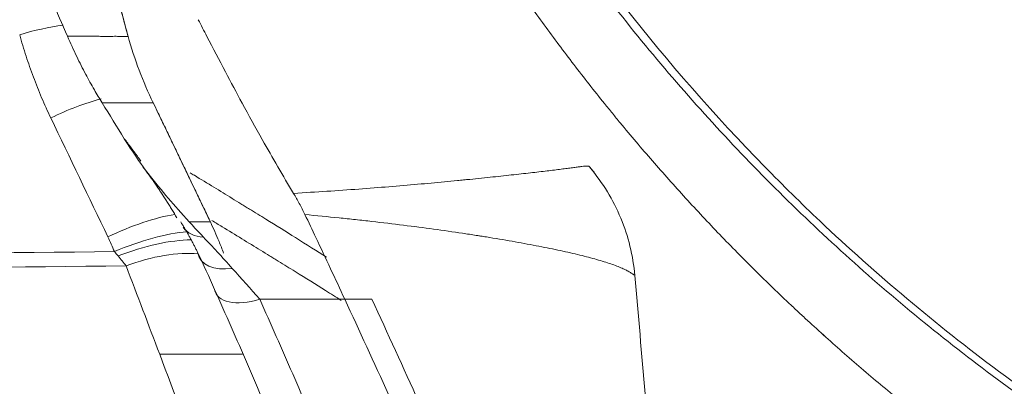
# Model space of a CAD drawing. Header units: millimetres. Extents: x -10 to 594, y 0 to 420.
# Tile 631 of 656: x 484.11 to 489.19, y 133.55 to 135.45. Entities that reach past the tile are written whole.
import ezdxf

# ---------------------------------------------------------------- set-up
doc = ezdxf.new("R2010")
doc.units = ezdxf.units.MM
doc.layers.add('1', color=7, linetype='Continuous', true_color=0xffffff)
doc.styles.add('Calibri', font='txt')
doc.dimstyles.get("Standard").update_dxf_attribs({"dimtxt": 0.18, "dimasz": 0.18, "dimexe": 0.18, "dimexo": 0.0625, "dimgap": 0.09, "dimtad": 0, "dimtih": 1, "dimtoh": 1, "dimdec": 4, "dimzin": 0, "dimdsep": 46, "dimtxsty": 'Standard', "dimcen": 0.09, "dimadec": 0, "dimazin": 0, "dimtfac": 1, "dimtdec": 4, "dimtofl": 0, "dimtmove": 0, "dimatfit": 3, "dimfxl": 0, "dimtolj": 1, "dimtzin": 0, "dimarcsym": 0})

# ---------------------------------------------------------------- blocks, each defined once
blk = doc.blocks.new('_U0')
at = {"layer": '1', "color": 18, "lineweight": 13}
for p, q in [((446.4201, 133.8687), (446.4201, 101.7541)), ((479.4986, 133.8682), (479.4986, 101.7541)), ((437.6701, 103.7541), (450.953, 103.7541)), ((488.2486, 103.7541), (474.9657, 103.7541))]:
    blk.add_line(p, q, dxfattribs=at)
at = {"layer": '1', "color": 18}
for points in [[(446.4201, 103.7541), (442.9201, 102.8163), (442.9201, 104.6919)], [(479.4986, 103.7541), (482.9986, 104.6919), (482.9986, 102.8163)]]:
    blk.add_solid(points, dxfattribs=at)
at = {"layer": '1', "color": 18, "linetype": 'Continuous', "lineweight": 13, "char_height": 3.5, "attachment_point": 7, "line_spacing_factor": 1.399613, "style": 'Calibri'}
for s, insert in [('\\fCalibri|b0|i0;\\W1.0000;0.7', (452.6385, 100.757)), ('\\fCalibri|b0|i0;\\W1.0000;CTRS', (462.789, 100.757)), ('\\fCalibri|b0|i0;\\W1.0000;AFT TIE DOWNS', (445.4433, 93.7122))]:
    blk.add_mtext(s, dxfattribs=dict(at, insert=insert))
blk = doc.blocks.new('_U14')
at = {"layer": '1', "color": 18, "lineweight": 13}
for p, q in [((426.9166, 131.3436), (426.9166, 193.6581)), ((499.0131, 131.3436), (499.0131, 193.6581)), ((426.9166, 191.6581), (456.7384, 191.6581)), ((499.0131, 191.6581), (469.1913, 191.6581))]:
    blk.add_line(p, q, dxfattribs=at)
at = {"layer": '1', "color": 18}
for points in [[(426.9166, 191.6581), (430.4166, 192.5959), (430.4166, 190.7203)], [(499.0131, 191.6581), (495.5131, 190.7203), (495.5131, 192.5959)]]:
    blk.add_solid(points, dxfattribs=at)
at = {"layer": '1', "color": 18, "linetype": 'Continuous', "lineweight": 13, "char_height": 3.5, "attachment_point": 7, "line_spacing_factor": 1.399613, "style": 'Calibri'}
for s, insert in [('\\fCalibri|b0|i0;\\W1.0000;1.44', (458.4239, 188.6745)), ('\\fCalibri|b0|i0;\\W1.0000;DEFLATED TUBE WIDTH', (436.9404, 181.6648))]:
    blk.add_mtext(s, dxfattribs=dict(at, insert=insert))

msp = doc.modelspace()

# ---------------------------------------------------------------- linework, layer by layer
at = {"layer": '1', "color": 155, "linetype": 'Continuous', "lineweight": 18}
for p, q in [((484.7954, 135.0163), (484.7932, 135.0217)), ((485.0908, 134.4006), (485.0889, 134.405)), ((485.3458, 134.0014), (485.9247, 134.0014))]:
    msp.add_line(p, q, dxfattribs=at)
at = {"layer": '1', "color": 155, "linetype": 'Continuous', "lineweight": 13}
for p, q in [((487.0532, 134.6812), (487.0532, 134.6812)), ((487.2846, 134.1242), (487.2846, 134.1242))]:
    msp.add_line(p, q, dxfattribs=at)
at = {"layer": '1', "color": 155, "linetype": 'Continuous', "lineweight": 18}
for centre, major_axis, ratio, start_param, end_param in [((484.1818, 135.2354), (0.4823, 0.1319), 0.299126, 1.178014, 1.648375), ((484.1818, 135.2354), (0.4823, 0.1319), 0.299126, 6.237521, 6.30605), ((485.1613, 134.5068), (-0.2133, -0.1305), 0.619283, 0.024972, 0.726274), ((485.2593, 134.3255), (-0.2259, -0.107), 0.574091, 6.126679, 7.350072)]:
    msp.add_ellipse(centre, major_axis=major_axis, ratio=ratio, start_param=start_param, end_param=end_param, dxfattribs=at)
at = {"layer": '1', "color": 155, "linetype": 'Continuous', "lineweight": 13}
for centre, major_axis, ratio, start_param, end_param in [((484.3426, 134.805), (0.4506, 0.2166), 0.307388, 1.008127, 1.593281), ((484.6378, 134.1893), (0.4511, 0.2158), 0.307348, 0.793711, 1.593886), ((484.6714, 134.1138), (0.4622, 0.1907), 0.30578, 0.74811, 1.610721), ((484.6894, 134.0684), (-0.4679, -0.1763), 0.346406, 3.889415, 4.744092), ((484.7283, 133.9655), (-0.4673, -0.1778), 0.441121, 3.862627, 4.70132), ((485.3458, 134.1376), (0.2282, 0.1022), 0.509874, 3.005792, 4.487936)]:
    msp.add_ellipse(centre, major_axis=major_axis, ratio=ratio, start_param=start_param, end_param=end_param, dxfattribs=at)
at = {"layer": '1', "color": 155, "linetype": 'Continuous', "lineweight": 18}
for points, knots in [([(495.3529, 131.5434), (496.0607, 131.5434), (496.7585, 131.615), (497.6187, 131.7917), (497.7906, 131.8316), (498.13, 131.9194), (498.2977, 131.9674), (498.7952, 132.1231), (499.1191, 132.2426), (499.7522, 132.5123), (500.0612, 132.6625), (500.6643, 132.9935), (500.9594, 133.1751), (501.8038, 133.7542), (502.3185, 134.1881), (502.9042, 134.7878), (503.0184, 134.9106), (503.241, 135.1621), (503.3493, 135.2908), (503.6623, 135.6817), (503.8562, 135.9498), (504.3948, 136.7761), (504.697, 137.356), (505.0033, 138.1175), (505.0607, 138.271), (505.1673, 138.579), (505.2166, 138.7337), (505.3529, 139.1997), (505.4281, 139.5131), (505.5477, 140.1453), (505.5921, 140.464), (505.6354, 140.9461), (505.6459, 141.1074), (505.6591, 141.4315), (505.6617, 141.5943), (505.6548, 142.4032), (505.5868, 143.042), (505.3945, 143.9882), (505.3153, 144.3015), (505.1733, 144.7685), (505.122, 144.9239), (505.012, 145.2321), (504.9535, 145.3845), (504.6436, 146.1383), (504.3407, 146.715), (503.803, 147.5403), (503.6097, 147.8086), (503.2978, 148.2007), (503.19, 148.3298), (502.9693, 148.5815), (502.8561, 148.7045), (502.2762, 149.3053), (501.768, 149.7412), (500.9355, 150.3242), (500.6458, 150.5069), (500.043, 150.8459), (499.7349, 150.9994), (498.7906, 151.4124), (498.1348, 151.6251), (497.2797, 151.8071), (497.1064, 151.8393), (496.7583, 151.8946), (496.5842, 151.9176), (496.0618, 151.9729), (495.7135, 151.9916), (495.0168, 151.9924), (494.6684, 151.9746), (494.1458, 151.9205), (493.9716, 151.898), (493.6231, 151.8434), (493.4499, 151.8117), (492.5934, 151.6315), (491.9343, 151.4196), (490.9825, 151.005), (490.6702, 150.8496), (490.0703, 150.513), (489.7814, 150.3314), (489.225, 149.9428), (488.9575, 149.7357), (488.5719, 149.4063), (488.446, 149.2934), (488.1994, 149.0612), (488.0789, 148.9421), (487.4955, 148.3371), (487.0838, 147.8179), (486.544, 146.9897), (486.3771, 146.705), (486.0701, 146.1196), (485.932, 145.8227), (485.5622, 144.9196), (485.3745, 144.3012), (485.2138, 143.5079), (485.1854, 143.3481), (485.1362, 143.0266), (485.1155, 142.8651), (485.0653, 142.3821), (485.0475, 142.0606), (485.041, 141.0979), (485.0983, 140.4584), (485.2497, 139.6621), (485.2841, 139.5027), (485.3607, 139.1855), (485.4028, 139.0283), (485.5403, 138.5609), (485.6468, 138.2549), (486.0107, 137.3533), (486.3117, 136.7741), (486.7656, 136.079), (486.8604, 135.9414), (487.0558, 135.6721), (487.1566, 135.54), (487.4685, 135.1517), (487.6888, 134.9032), (488.1543, 134.4269), (488.3995, 134.1991), (488.7866, 133.8736), (488.9189, 133.7678), (489.19, 133.5616), (489.3292, 133.461), (490.0372, 132.9762), (490.6366, 132.6475), (491.5853, 132.2432), (491.9099, 132.1234), (492.4097, 131.9669), (492.579, 131.9186), (492.9192, 131.8306), (493.09, 131.7911), (493.6044, 131.6855), (493.9502, 131.6326), (494.6473, 131.5616), (494.999, 131.5434), (495.3529, 131.5434)], [0, 0, 0, 0, 0.03125, 0.03125, 0.039062, 0.039062, 0.046875, 0.046875, 0.0625, 0.0625, 0.078125, 0.078125, 0.09375, 0.09375, 0.125, 0.125, 0.132813, 0.132813, 0.140625, 0.140625, 0.15625, 0.15625, 0.1875, 0.1875, 0.195312, 0.195312, 0.203125, 0.203125, 0.21875, 0.21875, 0.234375, 0.234375, 0.242188, 0.242188, 0.25, 0.25, 0.28125, 0.28125, 0.296875, 0.296875, 0.304688, 0.304688, 0.3125, 0.3125, 0.34375, 0.34375, 0.359375, 0.359375, 0.367188, 0.367188, 0.375, 0.375, 0.40625, 0.40625, 0.421875, 0.421875, 0.4375, 0.4375, 0.46875, 0.46875, 0.476563, 0.476563, 0.484375, 0.484375, 0.5, 0.5, 0.515625, 0.515625, 0.523438, 0.523438, 0.53125, 0.53125, 0.5625, 0.5625, 0.578125, 0.578125, 0.59375, 0.59375, 0.609375, 0.609375, 0.617188, 0.617188, 0.625, 0.625, 0.65625, 0.65625, 0.671875, 0.671875, 0.6875, 0.6875, 0.71875, 0.71875, 0.726562, 0.726562, 0.734375, 0.734375, 0.75, 0.75, 0.78125, 0.78125, 0.789062, 0.789062, 0.796875, 0.796875, 0.8125, 0.8125, 0.84375, 0.84375, 0.851563, 0.851563, 0.859375, 0.859375, 0.875, 0.875, 0.890625, 0.890625, 0.898438, 0.898438, 0.90625, 0.90625, 0.9375, 0.9375, 0.953125, 0.953125, 0.960938, 0.960938, 0.96875, 0.96875, 0.984375, 0.984375, 1, 1, 1, 1]), ([(495.3529, 131.5434), (496.0607, 131.5434), (496.7585, 131.615), (497.6187, 131.7917), (497.7906, 131.8316), (498.13, 131.9194), (498.2977, 131.9674), (498.7952, 132.1231), (499.1191, 132.2426), (499.7522, 132.5123), (500.0612, 132.6625), (500.6643, 132.9935), (500.9594, 133.1751), (501.8038, 133.7542), (502.3185, 134.1881), (502.9042, 134.7878), (503.0184, 134.9106), (503.241, 135.1621), (503.3493, 135.2908), (503.6623, 135.6817), (503.8562, 135.9498), (504.3948, 136.7761), (504.697, 137.356), (505.0033, 138.1175), (505.0607, 138.271), (505.1673, 138.579), (505.2166, 138.7337), (505.3529, 139.1997), (505.4281, 139.5131), (505.5477, 140.1453), (505.5921, 140.464), (505.6354, 140.9461), (505.6459, 141.1074), (505.6591, 141.4315), (505.6617, 141.5943), (505.6548, 142.4032), (505.5868, 143.042), (505.3945, 143.9882), (505.3153, 144.3015), (505.1733, 144.7685), (505.122, 144.9239), (505.012, 145.2321), (504.9535, 145.3845), (504.6436, 146.1383), (504.3407, 146.715), (503.803, 147.5403), (503.6097, 147.8086), (503.2978, 148.2007), (503.19, 148.3298), (502.9693, 148.5815), (502.8561, 148.7045), (502.2762, 149.3053), (501.768, 149.7412), (500.9355, 150.3242), (500.6458, 150.5069), (500.043, 150.8459), (499.7349, 150.9994), (498.7906, 151.4124), (498.1348, 151.6251), (497.2797, 151.8071), (497.1064, 151.8393), (496.7583, 151.8946), (496.5842, 151.9176), (496.0618, 151.9729), (495.7135, 151.9916), (495.0168, 151.9924), (494.6684, 151.9746), (494.1458, 151.9205), (493.9716, 151.898), (493.6231, 151.8434), (493.4499, 151.8117), (492.5934, 151.6315), (491.9343, 151.4196), (490.9825, 151.005), (490.6702, 150.8496), (490.0703, 150.513), (489.7814, 150.3314), (489.225, 149.9428), (488.9575, 149.7357), (488.5719, 149.4063), (488.446, 149.2934), (488.1994, 149.0612), (488.0789, 148.9421), (487.4955, 148.3371), (487.0838, 147.8179), (486.544, 146.9897), (486.3771, 146.705), (486.0701, 146.1196), (485.932, 145.8227), (485.5622, 144.9196), (485.3745, 144.3012), (485.2138, 143.5079), (485.1854, 143.3481), (485.1362, 143.0266), (485.1155, 142.8651), (485.0653, 142.3821), (485.0475, 142.0606), (485.041, 141.0979), (485.0983, 140.4584), (485.2497, 139.6621), (485.2841, 139.5027), (485.3607, 139.1855), (485.4028, 139.0283), (485.5403, 138.5609), (485.6468, 138.2549), (486.0107, 137.3533), (486.3117, 136.7741), (486.7656, 136.079), (486.8604, 135.9414), (487.0558, 135.6721), (487.1566, 135.54), (487.4685, 135.1517), (487.6888, 134.9032), (488.1543, 134.4269), (488.3995, 134.1991), (488.7866, 133.8736), (488.9189, 133.7678), (489.19, 133.5616), (489.3292, 133.461), (490.0372, 132.9762), (490.6366, 132.6475), (491.5853, 132.2432), (491.9099, 132.1234), (492.4097, 131.9669), (492.579, 131.9186), (492.9192, 131.8306), (493.09, 131.7911), (493.6044, 131.6855), (493.9502, 131.6326), (494.6473, 131.5616), (494.999, 131.5434), (495.3529, 131.5434)], [0, 0, 0, 0, 0.03125, 0.03125, 0.039062, 0.039062, 0.046875, 0.046875, 0.0625, 0.0625, 0.078125, 0.078125, 0.09375, 0.09375, 0.125, 0.125, 0.132813, 0.132813, 0.140625, 0.140625, 0.15625, 0.15625, 0.1875, 0.1875, 0.195312, 0.195312, 0.203125, 0.203125, 0.21875, 0.21875, 0.234375, 0.234375, 0.242188, 0.242188, 0.25, 0.25, 0.28125, 0.28125, 0.296875, 0.296875, 0.304688, 0.304688, 0.3125, 0.3125, 0.34375, 0.34375, 0.359375, 0.359375, 0.367188, 0.367188, 0.375, 0.375, 0.40625, 0.40625, 0.421875, 0.421875, 0.4375, 0.4375, 0.46875, 0.46875, 0.476563, 0.476563, 0.484375, 0.484375, 0.5, 0.5, 0.515625, 0.515625, 0.523438, 0.523438, 0.53125, 0.53125, 0.5625, 0.5625, 0.578125, 0.578125, 0.59375, 0.59375, 0.609375, 0.609375, 0.617188, 0.617188, 0.625, 0.625, 0.65625, 0.65625, 0.671875, 0.671875, 0.6875, 0.6875, 0.71875, 0.71875, 0.726562, 0.726562, 0.734375, 0.734375, 0.75, 0.75, 0.78125, 0.78125, 0.789062, 0.789062, 0.796875, 0.796875, 0.8125, 0.8125, 0.84375, 0.84375, 0.851563, 0.851563, 0.859375, 0.859375, 0.875, 0.875, 0.890625, 0.890625, 0.898438, 0.898438, 0.90625, 0.90625, 0.9375, 0.9375, 0.953125, 0.953125, 0.960938, 0.960938, 0.96875, 0.96875, 0.984375, 0.984375, 1, 1, 1, 1]), ([(495.3529, 131.576), (496.0036, 131.576), (497.4019, 131.7087), (499.1322, 132.2389), (501.0146, 133.1764), (502.4092, 134.2603), (503.506, 135.5211), (504.1019, 136.3762), (504.5569, 137.1881), (504.9857, 138.1388), (505.3446, 139.246), (505.5746, 140.5149), (505.6506, 141.9433), (505.4847, 143.6271), (505.0431, 145.1136), (504.4735, 146.369), (503.8174, 147.5021), (502.8287, 148.7336), (501.639, 149.7996), (500.5116, 150.5563), (499.1208, 151.2621), (497.4195, 151.8031), (495.3638, 152.0117), (493.3058, 151.8075), (491.3861, 151.2008), (489.5491, 150.195), (488.0184, 148.9109), (486.8846, 147.4967), (486.2275, 146.3602), (485.6582, 145.1014), (485.2181, 143.6118), (485.0344, 141.7183), (485.1976, 139.8361), (485.719, 138.0335), (486.6206, 136.2602), (487.5242, 135.1076), (488.4293, 134.2167), (489.1936, 133.5732), (490.2227, 132.9085), (491.4119, 132.3268), (492.6668, 131.8957), (494.0397, 131.6311), (494.9293, 131.576), (495.3529, 131.576)], [0, 0, 0, 0, 0.029164, 0.062619, 0.081018, 0.12504, 0.143172, 0.159643, 0.174464, 0.187641, 0.209766, 0.230608, 0.25019, 0.279328, 0.312635, 0.324797, 0.345604, 0.375064, 0.399022, 0.419823, 0.437462, 0.470143, 0.499813, 0.529546, 0.562296, 0.590043, 0.624942, 0.654418, 0.675278, 0.68753, 0.720846, 0.750004, 0.779786, 0.812427, 0.840342, 0.874831, 0.881091, 0.899791, 0.921181, 0.937295, 0.96011, 0.981014, 1, 1, 1, 1]), ([(495.3529, 131.576), (496.0036, 131.576), (497.4019, 131.7087), (499.1322, 132.2389), (501.0146, 133.1764), (502.4092, 134.2603), (503.506, 135.5211), (504.1019, 136.3762), (504.5569, 137.1881), (504.9857, 138.1388), (505.3446, 139.246), (505.5746, 140.5149), (505.6506, 141.9433), (505.4847, 143.6271), (505.0431, 145.1136), (504.4735, 146.369), (503.8174, 147.5021), (502.8287, 148.7336), (501.639, 149.7996), (500.5116, 150.5563), (499.1208, 151.2621), (497.4195, 151.8031), (495.3638, 152.0117), (493.3058, 151.8075), (491.3861, 151.2008), (489.5491, 150.195), (488.0184, 148.9109), (486.8846, 147.4967), (486.2275, 146.3602), (485.6582, 145.1014), (485.2181, 143.6118), (485.0344, 141.7183), (485.1976, 139.8361), (485.719, 138.0335), (486.6206, 136.2602), (487.5242, 135.1076), (488.4293, 134.2167), (489.1936, 133.5732), (490.2227, 132.9085), (491.4119, 132.3268), (492.6668, 131.8957), (494.0397, 131.6311), (494.9293, 131.576), (495.3529, 131.576)], [0, 0, 0, 0, 0.029164, 0.062619, 0.081018, 0.12504, 0.143172, 0.159643, 0.174464, 0.187641, 0.209766, 0.230608, 0.25019, 0.279328, 0.312635, 0.324797, 0.345604, 0.375064, 0.399022, 0.419823, 0.437462, 0.470143, 0.499813, 0.529546, 0.562296, 0.590043, 0.624942, 0.654418, 0.675278, 0.68753, 0.720846, 0.750004, 0.779786, 0.812427, 0.840342, 0.874831, 0.881091, 0.899791, 0.921181, 0.937295, 0.96011, 0.981014, 1, 1, 1, 1]), ([(495.2734, 131.1093), (495.2548, 131.1095), (495.2362, 131.1096), (495.1726, 131.1104), (495.1275, 131.1113), (494.9923, 131.1147), (494.9023, 131.1181), (494.7673, 131.1249), (494.6998, 131.1287), (494.6324, 131.1331), (494.5874, 131.1362), (494.565, 131.1379), (494.4527, 131.1463), (494.2732, 131.1621), (494.0943, 131.1824), (493.9603, 131.1993), (493.9157, 131.2052), (493.8266, 131.2176), (493.7821, 131.224), (493.6487, 131.2443), (493.56, 131.2589), (493.4272, 131.2824), (493.383, 131.2906), (493.2947, 131.3074), (493.2507, 131.3161), (493.1187, 131.343), (493.031, 131.362), (492.8998, 131.3923), (492.8344, 131.4078), (492.7691, 131.4239), (492.7256, 131.4348), (492.7039, 131.4403), (492.5953, 131.4682), (492.5088, 131.4916), (492.3365, 131.5406), (492.2508, 131.5661), (492.0801, 131.6194), (491.9951, 131.647), (491.8894, 131.6829), (491.8683, 131.6902), (491.8261, 131.7048), (491.8051, 131.7122), (491.7419, 131.7345), (491.7, 131.7496), (491.5745, 131.7958), (491.4913, 131.8277), (491.3671, 131.8769), (491.3259, 131.8936), (491.2641, 131.919), (491.2436, 131.9276), (491.2026, 131.9448), (491.0183, 132.0227), (490.8367, 132.1057), (490.5977, 132.2224), (490.5186, 132.2622), (490.4008, 132.3234), (490.3617, 132.3441), (490.2838, 132.3858), (490.1674, 132.4492), (490.0524, 132.5146), (489.9383, 132.5814), (489.9005, 132.6039), (489.825, 132.6494), (489.7124, 132.7182), (489.6012, 132.7891), (489.4911, 132.8613), (489.4545, 132.8856), (489.3818, 132.9346), (489.3455, 132.9593), (489.2735, 133.0092), (489.2376, 133.0344), (489.1662, 133.0851), (489.1307, 133.1107), (489.0248, 133.1881), (488.8849, 133.2929), (488.7481, 133.401), (488.6466, 133.4833), (488.6129, 133.5109), (488.546, 133.5666), (488.4461, 133.6506), (488.3481, 133.7364), (488.2512, 133.8232), (488.2191, 133.8524), (488.1712, 133.8964), (488.1553, 133.9111), (488.1236, 133.9407), (488.0446, 134.0147), (487.9669, 134.0898), (487.8749, 134.1811), (487.8444, 134.2117), (487.7838, 134.2732), (487.7537, 134.3041), (487.6641, 134.3975), (487.6053, 134.4604), (487.5182, 134.5558), (487.4894, 134.5877), (487.4322, 134.652), (487.3471, 134.7488), (487.2639, 134.847), (487.1956, 134.9296), (487.182, 134.9462), (487.155, 134.9794), (487.1415, 134.996), (487.1012, 135.0461), (487.0212, 135.1466), (486.9433, 135.2484), (486.8667, 135.351), (486.8414, 135.3854), (486.7912, 135.4544), (486.7663, 135.4891), (486.717, 135.5586), (486.6926, 135.5936), (486.6442, 135.6637), (486.6202, 135.6989), (486.5489, 135.8048), (486.5024, 135.8759), (486.4111, 136.0192), (486.3663, 136.0913), (486.3006, 136.2002), (486.2789, 136.2366), (486.236, 136.3097), (486.1723, 136.4196), (486.1108, 136.5305), (486.0506, 136.6421), (486.0308, 136.6794), (485.9916, 136.7543), (485.9722, 136.7918), (485.9149, 136.9046), (485.8776, 136.9802), (485.823, 137.0942), (485.8051, 137.1323), (485.7697, 137.2087), (485.7522, 137.247), (485.7005, 137.3622), (485.6669, 137.4393), (485.6017, 137.5942), (485.5701, 137.672), (485.5088, 137.8282), (485.479, 137.9066), (485.4359, 138.0247), (485.4217, 138.0641), (485.3939, 138.1431), (485.3529, 138.2619), (485.3141, 138.3812), (485.2766, 138.5009), (485.2644, 138.5409), (485.2404, 138.6209), (485.2287, 138.661), (485.1941, 138.7815), (485.1721, 138.862), (485.1298, 139.0235), (485.1097, 139.1044), (485.0713, 139.2667), (485.0531, 139.3481), (485.0272, 139.4704), (485.0188, 139.5112), (485.0025, 139.5928), (484.9787, 139.7155), (484.9572, 139.8384), (484.9425, 139.9279), (484.9413, 139.9353), (484.9402, 139.9427)], [0, 0, 0, 0, 0.003627, 0.003627, 0.01243, 0.01243, 0.030037, 0.030037, 0.038841, 0.043242, 0.043242, 0.047644, 0.047644, 0.065251, 0.082858, 0.082858, 0.091661, 0.091661, 0.100465, 0.100465, 0.118072, 0.118072, 0.126875, 0.126875, 0.135679, 0.135679, 0.153285, 0.153285, 0.162089, 0.166491, 0.166491, 0.170892, 0.170892, 0.188499, 0.188499, 0.206106, 0.206106, 0.223713, 0.223713, 0.228115, 0.228115, 0.232516, 0.232516, 0.24132, 0.24132, 0.258927, 0.258927, 0.26773, 0.26773, 0.272132, 0.272132, 0.276534, 0.311747, 0.311747, 0.329354, 0.329354, 0.338158, 0.338158, 0.346961, 0.364568, 0.364568, 0.373371, 0.373371, 0.382175, 0.399782, 0.399782, 0.408585, 0.408585, 0.417389, 0.417389, 0.426192, 0.426192, 0.434995, 0.434995, 0.452602, 0.470209, 0.470209, 0.479013, 0.479013, 0.487816, 0.505423, 0.505423, 0.514226, 0.514226, 0.518628, 0.518628, 0.52303, 0.540637, 0.540637, 0.54944, 0.54944, 0.558244, 0.558244, 0.57585, 0.57585, 0.584654, 0.584654, 0.593457, 0.611064, 0.611064, 0.615466, 0.615466, 0.619868, 0.619868, 0.628671, 0.646278, 0.646278, 0.655081, 0.655081, 0.663885, 0.663885, 0.672688, 0.672688, 0.681492, 0.681492, 0.699099, 0.699099, 0.716705, 0.716705, 0.725509, 0.725509, 0.734312, 0.751919, 0.751919, 0.760723, 0.760723, 0.769526, 0.769526, 0.787133, 0.787133, 0.795936, 0.795936, 0.80474, 0.80474, 0.822347, 0.822347, 0.839954, 0.839954, 0.85756, 0.85756, 0.866364, 0.866364, 0.875167, 0.892774, 0.892774, 0.901578, 0.901578, 0.910381, 0.910381, 0.927988, 0.927988, 0.945595, 0.945595, 0.963202, 0.963202, 0.972005, 0.972005, 0.980809, 0.998415, 0.998415, 1, 1, 1, 1]), ([(495.3529, 131.109), (495.3078, 131.109), (495.2627, 131.1093), (495.1726, 131.1104), (495.1275, 131.1113), (494.9923, 131.1147), (494.9023, 131.1181), (494.7673, 131.1249), (494.6998, 131.1287), (494.6324, 131.1331), (494.5874, 131.1362), (494.565, 131.1379), (494.4527, 131.1463), (494.2732, 131.1621), (494.0943, 131.1824), (493.9603, 131.1993), (493.9157, 131.2052), (493.8266, 131.2176), (493.7821, 131.224), (493.6487, 131.2443), (493.56, 131.2589), (493.4272, 131.2824), (493.383, 131.2906), (493.2947, 131.3074), (493.2507, 131.3161), (493.1187, 131.343), (493.031, 131.362), (492.8998, 131.3923), (492.8344, 131.4078), (492.7691, 131.4239), (492.7256, 131.4348), (492.7039, 131.4403), (492.5953, 131.4682), (492.5088, 131.4916), (492.3365, 131.5406), (492.2508, 131.5661), (492.0801, 131.6194), (491.9951, 131.647), (491.8894, 131.6829), (491.8683, 131.6902), (491.8261, 131.7048), (491.8051, 131.7122), (491.7419, 131.7345), (491.7, 131.7496), (491.5745, 131.7958), (491.4913, 131.8277), (491.3671, 131.8769), (491.3259, 131.8936), (491.2641, 131.919), (491.2436, 131.9276), (491.2026, 131.9448), (491.0183, 132.0227), (490.8367, 132.1057), (490.5977, 132.2224), (490.5186, 132.2622), (490.4008, 132.3234), (490.3617, 132.3441), (490.2838, 132.3858), (490.1674, 132.4492), (490.0524, 132.5146), (489.9383, 132.5814), (489.9005, 132.6039), (489.825, 132.6494), (489.7124, 132.7182), (489.6012, 132.7891), (489.4911, 132.8613), (489.4545, 132.8856), (489.3818, 132.9346), (489.3455, 132.9593), (489.2735, 133.0092), (489.2376, 133.0344), (489.1662, 133.0851), (489.1307, 133.1107), (489.0248, 133.1881), (488.8849, 133.2929), (488.7481, 133.401), (488.6466, 133.4833), (488.6129, 133.5109), (488.546, 133.5666), (488.4461, 133.6506), (488.3481, 133.7364), (488.2512, 133.8232), (488.2191, 133.8524), (488.1712, 133.8964), (488.1553, 133.9111), (488.1236, 133.9407), (488.0446, 134.0147), (487.9669, 134.0898), (487.8749, 134.1811), (487.8444, 134.2117), (487.7838, 134.2732), (487.7537, 134.3041), (487.6641, 134.3975), (487.6053, 134.4604), (487.5182, 134.5558), (487.4894, 134.5877), (487.4322, 134.652), (487.3471, 134.7488), (487.2639, 134.847), (487.1956, 134.9296), (487.182, 134.9462), (487.155, 134.9794), (487.1415, 134.996), (487.1012, 135.0461), (487.0212, 135.1466), (486.9433, 135.2484), (486.8667, 135.351), (486.8414, 135.3854), (486.7912, 135.4544), (486.7663, 135.4891), (486.717, 135.5586), (486.6926, 135.5936), (486.6442, 135.6637), (486.6202, 135.6989), (486.5489, 135.8048), (486.5024, 135.8759), (486.4111, 136.0192), (486.3663, 136.0913), (486.3006, 136.2002), (486.2789, 136.2366), (486.236, 136.3097), (486.1723, 136.4196), (486.1108, 136.5305), (486.0506, 136.6421), (486.0308, 136.6794), (485.9916, 136.7543), (485.9722, 136.7918), (485.9149, 136.9046), (485.8776, 136.9802), (485.823, 137.0942), (485.8051, 137.1323), (485.7697, 137.2087), (485.7522, 137.247), (485.7005, 137.3622), (485.6669, 137.4393), (485.6017, 137.5942), (485.5701, 137.672), (485.5088, 137.8282), (485.479, 137.9066), (485.4359, 138.0247), (485.4217, 138.0641), (485.3939, 138.1431), (485.3529, 138.2619), (485.3141, 138.3812), (485.2766, 138.5009), (485.2644, 138.5409), (485.2404, 138.6209), (485.2287, 138.661), (485.1941, 138.7815), (485.1721, 138.862), (485.1298, 139.0235), (485.1097, 139.1044), (485.0713, 139.2667), (485.0531, 139.3481), (485.0272, 139.4704), (485.0188, 139.5112), (485.0025, 139.5928), (484.9787, 139.7155), (484.9572, 139.8384), (484.9428, 139.9263), (484.9419, 139.932), (484.9409, 139.9378)], [0, 0, 0, 0, 0.008761, 0.008761, 0.017522, 0.017522, 0.035045, 0.035045, 0.043806, 0.048186, 0.048186, 0.052567, 0.052567, 0.070089, 0.087612, 0.087612, 0.096373, 0.096373, 0.105134, 0.105134, 0.122656, 0.122656, 0.131418, 0.131418, 0.140179, 0.140179, 0.157701, 0.157701, 0.166462, 0.170843, 0.170843, 0.175223, 0.175223, 0.192746, 0.192746, 0.210268, 0.210268, 0.22779, 0.22779, 0.232171, 0.232171, 0.236552, 0.236552, 0.245313, 0.245313, 0.262835, 0.262835, 0.271596, 0.271596, 0.275977, 0.275977, 0.280357, 0.315402, 0.315402, 0.332924, 0.332924, 0.341686, 0.341686, 0.350447, 0.367969, 0.367969, 0.37673, 0.37673, 0.385492, 0.403014, 0.403014, 0.411775, 0.411775, 0.420536, 0.420536, 0.429297, 0.429297, 0.438059, 0.438059, 0.455581, 0.473103, 0.473103, 0.481864, 0.481864, 0.490626, 0.508148, 0.508148, 0.516909, 0.516909, 0.52129, 0.52129, 0.52567, 0.543193, 0.543193, 0.551954, 0.551954, 0.560715, 0.560715, 0.578237, 0.578237, 0.586998, 0.586998, 0.59576, 0.613282, 0.613282, 0.617663, 0.617663, 0.622043, 0.622043, 0.630804, 0.648327, 0.648327, 0.657088, 0.657088, 0.665849, 0.665849, 0.67461, 0.67461, 0.683371, 0.683371, 0.700894, 0.700894, 0.718416, 0.718416, 0.727177, 0.727177, 0.735938, 0.753461, 0.753461, 0.762222, 0.762222, 0.770983, 0.770983, 0.788505, 0.788505, 0.797267, 0.797267, 0.806028, 0.806028, 0.82355, 0.82355, 0.841072, 0.841072, 0.858595, 0.858595, 0.867356, 0.867356, 0.876117, 0.893639, 0.893639, 0.902401, 0.902401, 0.911162, 0.911162, 0.928684, 0.928684, 0.946206, 0.946206, 0.963729, 0.963729, 0.97249, 0.97249, 0.981251, 0.998773, 0.998773, 1, 1, 1, 1]), ([(484.1881, 135.7343), (484.2157, 135.6727), (484.2713, 135.5485), (484.3251, 135.4238), (484.3521, 135.3609)], [0, 0, 0, 0, 0.496168, 1, 1, 1, 1]), ([(484.3521, 135.3609), (484.3677, 135.3258), (484.3971, 135.2594), (484.4442, 135.1674), (484.4883, 135.0876), (484.5178, 135.0391), (484.5315, 135.0166)], [0, 0, 0, 0, 0.298642, 0.564908, 0.798724, 1, 1, 1, 1]), ([(484.7954, 135.0163), (484.7686, 135.0716), (484.7444, 135.1279), (484.701, 135.2427), (484.6819, 135.3011), (484.6654, 135.3606)], [0, 0, 0, 0, 0.5, 0.5, 1, 1, 1, 1]), ([(485.0726, 135.3603), (485.1042, 135.2993), (485.1638, 135.1841), (485.2255, 135.0696), (485.2545, 135.0158)], [0, 0, 0, 0, 0.530149, 1, 1, 1, 1]), ([(484.6456, 134.831), (484.6733, 134.7882), (484.7317, 134.6979), (484.8313, 134.5717), (484.9401, 134.4446), (485.0157, 134.364), (485.0555, 134.3215)], [0, 0, 0, 0, 0.237626, 0.500185, 0.736773, 1, 1, 1, 1]), ([(485.3592, 134.8263), (485.3857, 134.7796), (485.4385, 134.6867), (485.4933, 134.5946), (485.5206, 134.5487)], [0, 0, 0, 0, 0.502317, 1, 1, 1, 1]), ([(487.0532, 134.6812), (487.119, 134.6031), (487.1727, 134.5149), (487.2511, 134.3262), (487.2757, 134.2259), (487.2846, 134.1242)], [0, 0, 0, 0, 0.5, 0.5, 1, 1, 1, 1]), ([(485.5206, 134.5487), (485.5307, 134.5313), (485.5518, 134.4953), (485.57, 134.4582), (485.5795, 134.439)], [0, 0, 0, 0, 0.48147, 1, 1, 1, 1]), ([(485.7665, 133.9953), (485.7407, 134.0117), (485.6664, 134.0585), (485.558, 134.1261), (485.4716, 134.1796), (485.4382, 134.2002), (485.4345, 134.2025), (485.427, 134.2071), (485.4158, 134.214), (485.3892, 134.2304), (485.366, 134.2447), (485.2874, 134.2929), (485.2046, 134.3436), (485.116, 134.3975), (485.0982, 134.4083)], [0, 0, 0, 0, 0.147993, 0.410391, 0.54159, 0.54159, 0.55799, 0.55799, 0.57439, 0.60719, 0.672789, 0.672789, 0.935188, 1, 1, 1, 1]), ([(484.9373, 134.4012), (484.9405, 134.396), (484.947, 134.3856), (484.9565, 134.3698), (484.9659, 134.3539), (484.9751, 134.338), (484.9841, 134.3219), (484.9929, 134.3057), (485.0016, 134.2894), (485.0101, 134.2731), (485.0184, 134.2566), (485.0239, 134.2455), (485.0266, 134.24)], [0, 0, 0, 0, 0.102035, 0.2036, 0.304702, 0.405347, 0.505542, 0.605293, 0.704608, 0.803493, 0.901955, 1, 1, 1, 1]), ([(485.0555, 134.3215), (485.0791, 134.2966), (485.1295, 134.2433), (485.1782, 134.189), (485.204, 134.1602)], [0, 0, 0, 0, 0.469288, 1, 1, 1, 1]), ([(485.1126, 134.0521), (485.1701, 133.9233), (485.2267, 133.7942), (485.3104, 133.6003), (485.3381, 133.5356), (485.3931, 133.4061), (485.4204, 133.3413), (485.5019, 133.1468), (485.5554, 133.017), (485.6614, 132.7572), (485.7138, 132.6271), (485.7657, 132.497)], [0, 0, 0, 0, 0.25, 0.25, 0.375, 0.375, 0.5, 0.5, 0.75, 0.75, 1, 1, 1, 1]), ([(485.7853, 134.0014), (485.8611, 133.8373), (486.0093, 133.5167), (486.1517, 133.1943), (486.2212, 133.037)], [0, 0, 0, 0, 0.511991, 1, 1, 1, 1]), ([(485.9247, 134.0014), (486.0075, 133.8242), (486.0886, 133.6465), (486.2476, 133.2901), (486.3256, 133.1114), (486.4021, 132.9322)], [0, 0, 0, 0, 0.5, 0.5, 1, 1, 1, 1])]:
    msp.add_open_spline(points, degree=3, knots=knots, dxfattribs=at)
for points, degree in [([(484.664, 135.3673), (484.5734, 135.6995), (484.4809, 136.0312)], 2), ([(485.0283, 135.4468), (485.043, 135.418), (485.0578, 135.3892), (485.0726, 135.3603)], 3), ([(485.0889, 134.405), (484.9414, 134.7135), (484.793, 135.0215)], 2), ([(484.6456, 134.831), (484.6075, 134.8929), (484.5695, 134.9547), (484.5315, 135.0166)], 3), ([(485.2545, 135.0158), (485.2889, 134.9526), (485.3238, 134.8894), (485.3592, 134.8263)], 3), ([(484.7408, 134.686), (484.8259, 134.5765), (484.9174, 134.4223)], 2), ([(487.0748, 134.6571), (487.061, 134.6734), (487.0471, 134.6897)], 2), ([(485.5795, 134.439), (485.5983, 134.3993), (485.6172, 134.3595), (485.636, 134.3198)], 3), ([(485.1353, 134.2999), (485.1214, 134.3339), (485.1065, 134.3674), (485.0908, 134.4006)], 3), ([(485.636, 134.3198), (485.6613, 134.2661), (485.6866, 134.2125), (485.7118, 134.1588)], 3), ([(485.159, 134.2394), (485.1514, 134.2596), (485.1435, 134.2797), (485.1353, 134.2999)], 3), ([(485.1126, 134.0521), (485.0839, 134.1165), (485.0552, 134.1792), (485.0266, 134.24)], 3), ([(485.204, 134.1602), (485.2513, 134.1073), (485.2985, 134.0543), (485.3458, 134.0014)], 3), ([(485.7118, 134.1588), (485.7364, 134.1063), (485.7609, 134.0539), (485.7853, 134.0014)], 3), ([(487.3918, 132.8989), (487.356, 133.3073), (487.3203, 133.7157), (487.2846, 134.1242)], 3)]:
    msp.add_open_spline(points, degree=degree, dxfattribs=at)
at = {"layer": '1', "color": 155, "linetype": 'Continuous', "lineweight": 13}
for points in [[(484.6654, 135.3606), (484.6049, 135.5816), (484.5441, 135.8024), (484.4828, 136.023)], [(484.1051, 135.369), (484.1152, 135.3319), (484.1372, 135.2583), (484.175, 135.1497), (484.2176, 135.0431), (484.2493, 134.9732), (484.2659, 134.9386)], [(484.2659, 134.9386), (484.3645, 134.7335), (484.4629, 134.5282), (484.5611, 134.3229)], [(484.5611, 134.3229), (484.573, 134.298), (484.5842, 134.2729), (484.5947, 134.2474)], [(484.5947, 134.2474), (484.6012, 134.2399), (484.6074, 134.2324), (484.6135, 134.2248)], [(484.6135, 134.2248), (484.6275, 134.2073), (484.6413, 134.1902), (484.6551, 134.1736)], [(484.8286, 133.7161), (484.7709, 133.8686), (484.7131, 134.0211), (484.6551, 134.1736)]]:
    msp.add_open_spline(points, degree=3, dxfattribs=at)
for points, knots in [([(484.6654, 135.3606), (484.6609, 135.3605), (484.6507, 135.3604), (484.6373, 135.3605), (484.6276, 135.3605), (484.6256, 135.3606), (484.6214, 135.3606), (484.6193, 135.3606), (484.6126, 135.3607), (484.6079, 135.3607), (484.593, 135.3607), (484.5818, 135.3607), (484.5569, 135.3606), (484.5432, 135.3606), (484.5205, 135.3607), (484.5126, 135.3607), (484.496, 135.3607), (484.4874, 135.3608), (484.4603, 135.3609), (484.4408, 135.3609), (484.3988, 135.361), (484.3762, 135.361), (484.3521, 135.3609)], [0, 0, 0, 0, 0.125, 0.25, 0.25, 0.28125, 0.28125, 0.3125, 0.3125, 0.375, 0.375, 0.5, 0.5, 0.625, 0.625, 0.6875, 0.6875, 0.75, 0.75, 0.875, 0.875, 1, 1, 1, 1]), ([(484.7954, 135.0163), (484.7916, 135.0162), (484.7832, 135.016), (484.7721, 135.016), (484.7593, 135.0161), (484.7521, 135.0161), (484.7356, 135.0163), (484.7263, 135.0163), (484.6951, 135.0163), (484.6699, 135.0162), (484.6317, 135.0163), (484.6238, 135.0163), (484.6072, 135.0164), (484.5985, 135.0164), (484.5716, 135.0165), (484.5522, 135.0166), (484.5315, 135.0166)], [0, 0, 0, 0, 0.125, 0.25, 0.25, 0.375, 0.375, 0.5, 0.5, 0.75, 0.75, 0.8125, 0.8125, 0.875, 0.875, 1, 1, 1, 1]), ([(485.0908, 134.4006), (485.0416, 134.5032), (484.9925, 134.6059), (484.9186, 134.7598), (484.894, 134.8111), (484.8447, 134.9137), (484.8201, 134.965), (484.7954, 135.0163)], [0, 0, 0, 0, 0.5, 0.5, 0.75, 0.75, 1, 1, 1, 1]), ([(484.6456, 134.831), (484.6576, 134.8157), (484.6696, 134.8), (484.6876, 134.7759), (484.6936, 134.7678), (484.7027, 134.7555), (484.7057, 134.7514), (484.7118, 134.7431), (484.7193, 134.7326), (484.7269, 134.7221), (484.7315, 134.7156)], [0, 0, 0, 0, 0.420499, 0.420499, 0.630749, 0.630749, 0.735874, 0.735874, 0.840999, 1, 1, 1, 1]), ([(487.0532, 134.6812), (487.0532, 134.6814), (487.0532, 134.6818), (487.0529, 134.6826), (487.0527, 134.6831), (487.0521, 134.6842), (487.0517, 134.6847), (487.0507, 134.6858), (487.0502, 134.6863), (487.0489, 134.6873), (487.0482, 134.6877), (487.0466, 134.6884), (487.0457, 134.6887), (487.0426, 134.6893), (487.0401, 134.6896), (487.0338, 134.6896), (487.0301, 134.6894), (487.0214, 134.6887), (487.0164, 134.6882), (487.005, 134.6868), (486.9987, 134.686), (486.9848, 134.6842), (486.9772, 134.6832), (486.9607, 134.681), (486.9518, 134.6798), (486.9328, 134.6773), (486.9226, 134.676), (486.9012, 134.6733), (486.8898, 134.6719), (486.866, 134.669), (486.8536, 134.6675), (486.8145, 134.6627), (486.7863, 134.6594), (486.7258, 134.6524), (486.6935, 134.6488), (486.6249, 134.6412), (486.5887, 134.6373), (486.5126, 134.6293), (486.4726, 134.6252), (486.4257, 134.6204), (486.4205, 134.6199), (486.4099, 134.6189), (486.3941, 134.6173), (486.378, 134.6157), (486.3455, 134.6125), (486.3234, 134.6104), (486.2561, 134.604), (486.2096, 134.5997), (486.1139, 134.5912), (486.0645, 134.587), (485.9629, 134.5788), (485.9108, 134.5748), (485.8038, 134.5669), (485.7489, 134.563), (485.6367, 134.5556), (485.5792, 134.5521), (485.5206, 134.5487)], [0, 0, 0, 0, 0.015625, 0.015625, 0.03125, 0.03125, 0.046875, 0.046875, 0.0625, 0.0625, 0.078125, 0.078125, 0.09375, 0.09375, 0.125, 0.125, 0.15625, 0.15625, 0.1875, 0.1875, 0.21875, 0.21875, 0.25, 0.25, 0.28125, 0.28125, 0.3125, 0.3125, 0.34375, 0.34375, 0.375, 0.375, 0.4375, 0.4375, 0.5, 0.5, 0.5625, 0.5625, 0.625, 0.625, 0.632813, 0.632813, 0.640625, 0.65625, 0.65625, 0.6875, 0.6875, 0.75, 0.75, 0.8125, 0.8125, 0.875, 0.875, 0.9375, 0.9375, 1, 1, 1, 1]), ([(484.9862, 134.655), (484.9935, 134.6506), (485.0697, 134.6042), (485.1577, 134.5505), (485.2333, 134.504), (485.2557, 134.4902), (485.2631, 134.4856), (485.2778, 134.4766), (485.3143, 134.4541), (485.4056, 134.3976), (485.4824, 134.3497), (485.588, 134.2833), (485.6411, 134.2496), (485.6901, 134.2182)], [0, 0, 0, 0, 0.024396, 0.256738, 0.314823, 0.314823, 0.343866, 0.343866, 0.372909, 0.48908, 0.721422, 0.721422, 1, 1, 1, 1]), ([(485.5795, 134.439), (485.6392, 134.4335), (485.6979, 134.4277), (485.7843, 134.4189), (485.8129, 134.4158), (485.8695, 134.4097), (485.8975, 134.4066), (485.9807, 134.3971), (486.0351, 134.3906), (486.1416, 134.3773), (486.1936, 134.3705), (486.2954, 134.3566), (486.345, 134.3495), (486.4175, 134.3387), (486.4414, 134.3351), (486.4708, 134.3305), (486.4766, 134.3296), (486.4883, 134.3277), (486.4941, 134.3268), (486.5115, 134.324), (486.523, 134.3222), (486.5799, 134.3129), (486.624, 134.3055), (486.7088, 134.2904), (486.7495, 134.2828), (486.8275, 134.2675), (486.8647, 134.2599), (486.9353, 134.2445), (486.9687, 134.2369), (487.0312, 134.2217), (487.0604, 134.2141), (487.1007, 134.2027), (487.1135, 134.1989), (487.138, 134.1913), (487.1496, 134.1875), (487.1716, 134.18), (487.1819, 134.1762), (487.2011, 134.1687), (487.2101, 134.165), (487.2265, 134.1577), (487.234, 134.1541), (487.2441, 134.1489), (487.2505, 134.1455), (487.256, 134.1423), (487.2612, 134.1393), (487.2636, 134.1378), (487.268, 134.1351), (487.2699, 134.1339), (487.2735, 134.1317), (487.275, 134.1307), (487.2777, 134.1291), (487.2789, 134.1284), (487.2808, 134.1273), (487.2816, 134.1268), (487.2829, 134.126), (487.2834, 134.1257), (487.284, 134.1253), (487.2843, 134.1251), (487.2844, 134.1249), (487.2846, 134.1245), (487.2847, 134.1243), (487.2846, 134.1241)], [0, 0, 0, 0, 0.0625, 0.0625, 0.09375, 0.09375, 0.125, 0.125, 0.1875, 0.1875, 0.25, 0.25, 0.3125, 0.3125, 0.34375, 0.34375, 0.351563, 0.351563, 0.359375, 0.359375, 0.375, 0.375, 0.4375, 0.4375, 0.5, 0.5, 0.5625, 0.5625, 0.625, 0.625, 0.6875, 0.6875, 0.71875, 0.71875, 0.75, 0.75, 0.78125, 0.78125, 0.8125, 0.8125, 0.84375, 0.84375, 0.859375, 0.875, 0.875, 0.890625, 0.890625, 0.90625, 0.90625, 0.921875, 0.921875, 0.9375, 0.9375, 0.953125, 0.953125, 0.96875, 0.96875, 0.976562, 0.984375, 0.984375, 1, 1, 1, 1]), ([(484.9835, 134.4011), (484.9889, 134.4011), (484.994, 134.4011), (485.0076, 134.4011), (485.0155, 134.4012), (485.0244, 134.4014), (485.0262, 134.4014), (485.0296, 134.4015), (485.0346, 134.4016), (485.0392, 134.4017), (485.048, 134.4019), (485.0585, 134.4019), (485.0672, 134.4017), (485.0731, 134.4015), (485.075, 134.4014), (485.0786, 134.4012), (485.0803, 134.401), (485.0827, 134.4009), (485.0835, 134.4008), (485.0851, 134.4007), (485.0873, 134.4006), (485.0894, 134.4006), (485.0908, 134.4006)], [0, 0, 0, 0, 0.08561, 0.08561, 0.238008, 0.238008, 0.276108, 0.276108, 0.314207, 0.390407, 0.390407, 0.542805, 0.695203, 0.695203, 0.771402, 0.771402, 0.847602, 0.847602, 0.885701, 0.885701, 0.923801, 1, 1, 1, 1]), ([(484.5947, 134.2474), (482.3853, 134.2238), (480.1759, 134.2011), (475.7572, 134.1571), (473.5478, 134.1358), (471.3385, 134.1152)], [0, 0, 0, 0, 0.5, 0.5, 1, 1, 1, 1]), ([(484.6551, 134.1736), (482.435, 134.1491), (480.2149, 134.1255), (475.7747, 134.0797), (473.5547, 134.0576), (471.3347, 134.0361)], [0, 0, 0, 0, 0.5, 0.5, 1, 1, 1, 1]), ([(486.0003, 132.4463), (485.9483, 132.5766), (485.8957, 132.7068), (485.7895, 132.9669), (485.7359, 133.0967), (485.6543, 133.2912), (485.6269, 133.3559), (485.5718, 133.4854), (485.544, 133.55), (485.4601, 133.7438), (485.4034, 133.8727), (485.3458, 134.0014)], [0, 0, 0, 0, 0.25, 0.25, 0.5, 0.5, 0.625, 0.625, 0.75, 0.75, 1, 1, 1, 1]), ([(484.8286, 133.7161), (484.8372, 133.7161), (484.8458, 133.7161), (484.8587, 133.7161), (484.863, 133.7161), (484.8716, 133.7161), (484.8759, 133.7161), (484.8974, 133.7161), (484.9146, 133.7161), (484.9489, 133.7161), (484.966, 133.7161), (484.9873, 133.7161), (484.9916, 133.7161), (485.0001, 133.7161), (485.0043, 133.7161), (485.017, 133.7161), (485.0254, 133.7161), (485.0503, 133.7161), (485.0665, 133.7161), (485.0983, 133.7161), (485.1138, 133.7161), (485.1328, 133.7161), (485.1366, 133.7161), (485.144, 133.7161), (485.1477, 133.7161), (485.1586, 133.7161), (485.1657, 133.7161), (485.1864, 133.7161), (485.2128, 133.7161), (485.2379, 133.7161), (485.2503, 133.7161), (485.2531, 133.7161), (485.2544, 133.7161), (485.2559, 133.7161), (485.256, 133.7161), (485.256, 133.7161)], [0, 0, 0, 0, 0.054009, 0.054009, 0.081013, 0.081013, 0.108018, 0.108018, 0.216035, 0.216035, 0.324053, 0.324053, 0.351057, 0.351057, 0.378062, 0.378062, 0.43207, 0.43207, 0.540088, 0.540088, 0.648106, 0.648106, 0.67511, 0.67511, 0.702114, 0.702114, 0.756123, 0.756123, 0.864141, 0.972158, 0.985661, 0.985661, 0.999163, 0.999163, 1, 1, 1, 1]), ([(484.8286, 133.7161), (484.9056, 133.5124), (484.9824, 133.3087), (485.1356, 132.9011), (485.2121, 132.6972), (485.2886, 132.4933)], [0, 0, 0, 0, 0.5, 0.5, 1, 1, 1, 1])]:
    msp.add_open_spline(points, degree=3, knots=knots, dxfattribs=at)

# ---------------------------------------------------------------- dimensions: what is measured, and where the dimension line sits
at = {"layer": '1', "color": 18, "linetype": 'Continuous', "lineweight": 13}
for base, p1, p2, text, override, picture, middle in [((426.9166, 191.6581), (499.0131, 131.3436), (426.9166, 131.3436), ' <> \\P\\fCalibri|b0|i0;\\C18;{\\H1.00x;\\fCalibri|b0|i0;DEFLATED TUBE WIDTH\\fCalibri|b0|i0;}\\C18;', {"dimtxt": 3.5, "dimasz": 3.5, "dimexe": 2, "dimexo": 0, "dimgap": 1.5, "dimtih": 0, "dimtoh": 0, "dimdec": 2, "dimlfac": 0.02, "dimdsep": 46, "dimlunit": 2, "dimtxsty": 'Calibri', "dimsah": 1, "dimse1": 0, "dimse2": 0, "dimsd1": 0, "dimsd2": 0, "dimclrd": 18, "dimclre": 18, "dimclrt": 18, "dimtol": 0, "dimtm": -0.1, "dimtfac": 1, "dimtdec": 2, "dimtofl": 1, "dimtmove": 0, "dimlwd": 13, "dimlwe": 13}, '_U14', (462.9649, 191.6581)), ((479.4986, 103.7541), (446.4201, 135.3687), (479.4986, 135.3682), ' <> \\fCalibri|b0|i0;\\C18;{\\H1.00x;\\fCalibri|b0|i0;CTRS\\fCalibri|b0|i0;}\\C18;\\P\\fCalibri|b0|i0;\\C18;{\\H1.00x;\\fCalibri|b0|i0;AFT TIE DOWNS\\fCalibri|b0|i0;}\\C18;', {"dimtxt": 3.5, "dimasz": 3.5, "dimexe": 2, "dimexo": 0, "dimgap": 1.5, "dimtih": 0, "dimtoh": 0, "dimdec": 1, "dimlfac": 0.02, "dimdsep": 46, "dimlunit": 2, "dimtxsty": 'Calibri', "dimsah": 1, "dimse1": 0, "dimse2": 0, "dimsd1": 0, "dimsd2": 0, "dimclrd": 18, "dimclre": 18, "dimclrt": 18, "dimtol": 0, "dimtm": -0.1, "dimtfac": 1, "dimtdec": 2, "dimtofl": 1, "dimtmove": 0, "dimlwd": 13, "dimlwe": 13}, '_U0', (462.9594, 103.7541))]:
    dim = msp.add_linear_dim(base=base, p1=p1, p2=p2, text=text, dimstyle='Standard', override=override, dxfattribs=at)
    dim.commit()
    dim.dimension.update_dxf_attribs({"geometry": picture, "text_midpoint": middle, "dimtype": 160})

doc.saveas('drawing.dxf')
